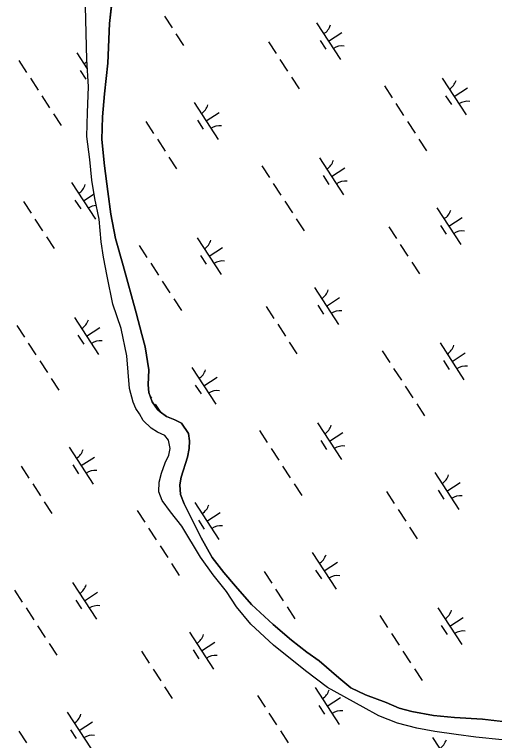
# Model space of a CAD drawing. Extents: x 3953924 to 3974542, y 193747 to 216192.
# Drawn here: x 3969823 to 3970369, y 200566 to 201392 of the extents above; entities that cross this region are included whole.
import ezdxf

# ---------------------------------------------------------------- set-up
doc = ezdxf.new("R2010")
doc.units = 0
doc.layers.add('V-TOPO-SHOR', color=7, linetype='Continuous')
doc.layers.add('V-WETL-SWMP', color=7, linetype='Continuous')

msp = doc.modelspace()

# ---------------------------------------------------------------- linework, layer by layer
at = {"layer": 'V-TOPO-SHOR'}
for points in [[(3970412.71, 200583.66), (3970355.06, 200590.59), (3970323.34, 200592.23), (3970299.23, 200594.63), (3970274.48, 200599.36), (3970260.31, 200603.15), (3970245.51, 200609.28), (3970221.84, 200618.14), (3970205.24, 200625.99), (3970191.49, 200637.41), (3970169.35, 200656.87), (3970155.06, 200666.53), (3970137.73, 200680.22), (3970116.81, 200697.95), (3970092.24, 200720.87), (3970074.18, 200741.59), (3970060.93, 200757.14), (3970047.63, 200774.44), (3970034.82, 200796.46), (3970024.99, 200816.18), (3970015.77, 200835.34), (3970011.43, 200845.81), (3970010.6, 200856.93), (3970012.16, 200865.77), (3970019.29, 200888.23), (3970021.41, 200898.25), (3970021.8, 200907.06), (3970020.45, 200915.24), (3970012.56, 200926.8), (3970004.85, 200930.74), (3969995.37, 200934.63), (3969988.22, 200939.75), (3969985.22, 200942.62), (3969979.16, 200951.29), (3969975.41, 200961.76), (3969974.63, 200970.55), (3969975.42, 200987.58), (3969971.31, 201013.89), (3969967.48, 201027.89), (3969961.07, 201052.39), (3969946.38, 201106.04), (3969937.48, 201136.94), (3969932.18, 201164.4), (3969928.67, 201190.14), (3969925.09, 201219.39), (3969922.08, 201249.25), (3969922.68, 201275.08), (3969925.02, 201301.53), (3969928.95, 201336.24), (3969930.88, 201381.46), (3969934.27, 201413.22)], [(3970377.29, 200567.03), (3970347.3, 200569.88), (3970324.94, 200572.91), (3970300.81, 200576.48), (3970280.19, 200580.13), (3970258.35, 200586.1), (3970237.04, 200594.42), (3970219.23, 200604), (3970178.83, 200626.57), (3970153.77, 200645.38), (3970117.33, 200674.49), (3970091.56, 200698.56), (3970075.29, 200718.15), (3970063.75, 200735.49), (3970048.66, 200754.52), (3970034.13, 200774.73), (3970012.81, 200810.05), (3970000.13, 200826.2), (3969990.46, 200838.89), (3969986.72, 200848.78), (3969987.06, 200859.93), (3969989.77, 200869.97), (3969994.2, 200881.8), (3969998.11, 200890.69), (3969999.7, 200898.35), (3969997.73, 200907.7), (3969993.51, 200912.88), (3969985.21, 200916.8), (3969978.07, 200921.34), (3969969.07, 200929.94), (3969964.8, 200937.47), (3969960.55, 200943.83), (3969957.46, 200950.8), (3969953.59, 200966.56), (3969950.43, 201003.45), (3969943.87, 201034.4), (3969934.45, 201062.36), (3969927.88, 201093.9), (3969923.88, 201115.52), (3969921.14, 201133.06), (3969918.81, 201158.82), (3969914.18, 201182.19), (3969910.78, 201203.23), (3969908.5, 201226.65), (3969904.98, 201252.98), (3969905.55, 201279.98), (3969906.66, 201309.34), (3969904.8, 201340.39), (3969903.46, 201400.8)]]:
    msp.add_lwpolyline(points, dxfattribs=at)
at = {"layer": 'V-WETL-SWMP'}
for p, q in [((3969934.27, 201413.22), (3969930.87, 201381.46)), ((3969904.8, 201340.39), (3969903.46, 201400.8)), ((3969993.23, 201389.63), (3970001.96, 201376.22)), ((3969930.87, 201381.46), (3969928.95, 201336.24)), ((3970166.29, 201382.18), (3970193.56, 201340.27)), ((3970006.32, 201369.52), (3970015.05, 201356.11)), ((3970179.92, 201361.22), (3970195.01, 201371.04)), ((3970170.19, 201362.04), (3970176.73, 201351.99)), ((3970111.53, 201360.5), (3970120.26, 201347.09)), ((3969893.46, 201348.05), (3969905.44, 201329.64)), ((3969827.64, 201339.12), (3969836.37, 201325.71)), ((3969906.66, 201309.34), (3969904.8, 201340.39)), ((3969928.95, 201336.24), (3969925.02, 201301.53)), ((3970124.62, 201340.39), (3970133.35, 201326.98)), ((3969897.36, 201327.92), (3969903.91, 201317.86)), ((3970137.72, 201320.27), (3970146.45, 201306.86)), ((3969840.73, 201319), (3969849.46, 201305.59)), ((3970309.18, 201319.22), (3970336.45, 201277.31)), ((3969905.55, 201279.98), (3969906.66, 201309.34)), ((3970243.36, 201310.29), (3970252.09, 201296.88)), ((3970322.82, 201298.27), (3970337.9, 201308.09)), ((3969853.83, 201298.89), (3969862.56, 201285.48)), ((3969925.02, 201301.53), (3969922.68, 201275.08)), ((3970313.08, 201299.09), (3970319.62, 201289.03)), ((3970026.88, 201291.43), (3970054.16, 201249.53)), ((3970256.45, 201290.17), (3970265.18, 201276.76)), ((3969866.92, 201278.77), (3969875.65, 201265.37)), ((3969904.98, 201252.98), (3969905.55, 201279.98)), ((3970040.52, 201270.48), (3970055.61, 201280.3)), ((3969922.68, 201275.08), (3969922.08, 201249.25)), ((3970030.78, 201271.3), (3970037.33, 201261.24)), ((3970269.54, 201270.06), (3970278.27, 201256.65)), ((3969972.13, 201269.75), (3969980.85, 201256.35)), ((3969908.5, 201226.65), (3969904.98, 201252.98)), ((3969922.08, 201249.25), (3969925.09, 201219.39)), ((3969985.22, 201249.64), (3969993.95, 201236.23)), ((3970282.64, 201249.94), (3970291.36, 201236.53)), ((3969998.31, 201229.53), (3970007.04, 201216.12)), ((3969910.78, 201203.23), (3969908.5, 201226.65)), ((3970169.77, 201228.47), (3970197.05, 201186.57)), ((3969925.09, 201219.39), (3969928.67, 201190.14)), ((3970103.95, 201219.54), (3970112.68, 201206.13)), ((3970183.41, 201207.52), (3970198.5, 201217.34)), ((3970173.67, 201208.34), (3970180.22, 201198.28)), ((3969887.48, 201200.69), (3969914.75, 201158.78)), ((3969914.18, 201182.19), (3969910.78, 201203.23)), ((3970117.05, 201199.43), (3970125.77, 201186.02)), ((3969901.12, 201179.74), (3969913.3, 201187.66)), ((3969928.67, 201190.14), (3969932.18, 201164.4)), ((3969891.38, 201180.56), (3969897.92, 201170.5)), ((3969918.81, 201158.82), (3969914.18, 201182.19)), ((3970130.14, 201179.31), (3970138.87, 201165.9)), ((3969832.72, 201179.01), (3969841.45, 201165.6)), ((3970303.19, 201171.86), (3970330.47, 201129.95)), ((3969932.18, 201164.4), (3969937.48, 201136.94)), ((3969845.81, 201158.9), (3969854.54, 201145.49)), ((3969921.14, 201133.06), (3969918.81, 201158.82)), ((3970143.23, 201159.2), (3970151.96, 201145.79)), ((3970316.83, 201150.91), (3970331.92, 201160.72)), ((3970248.44, 201150.18), (3970257.17, 201136.77)), ((3970307.09, 201151.72), (3970313.64, 201141.67)), ((3969858.91, 201138.78), (3969867.64, 201125.37)), ((3969923.88, 201115.52), (3969921.14, 201133.06)), ((3969937.48, 201136.94), (3969946.38, 201106.04)), ((3970030.37, 201137.73), (3970057.64, 201095.82)), ((3970261.53, 201130.07), (3970270.26, 201116.66)), ((3969964.55, 201128.8), (3969973.28, 201115.39)), ((3970044.01, 201116.78), (3970059.09, 201126.6)), ((3969927.88, 201093.9), (3969923.88, 201115.52)), ((3970034.27, 201117.6), (3970040.81, 201107.54)), ((3969946.38, 201106.04), (3969961.07, 201052.39)), ((3969977.64, 201108.68), (3969986.37, 201095.27)), ((3970274.62, 201109.95), (3970283.35, 201096.54)), ((3969934.45, 201062.36), (3969927.88, 201093.9)), ((3969990.73, 201088.57), (3969999.46, 201075.16)), ((3970163.79, 201081.11), (3970191.07, 201039.21)), ((3970003.83, 201068.45), (3970012.56, 201055.05)), ((3970177.43, 201060.16), (3970192.51, 201069.98)), ((3969943.87, 201034.4), (3969934.45, 201062.36)), ((3970109.03, 201059.43), (3970117.76, 201046.03)), ((3970167.69, 201060.98), (3970174.23, 201050.92)), ((3969961.07, 201052.39), (3969967.48, 201027.89)), ((3969890.96, 201046.98), (3969918.24, 201005.08)), ((3970122.13, 201039.32), (3970130.85, 201025.91)), ((3969825.14, 201038.05), (3969833.87, 201024.64)), ((3969904.6, 201026.03), (3969919.69, 201035.85)), ((3969950.43, 201003.45), (3969943.87, 201034.4)), ((3969894.86, 201026.85), (3969901.41, 201016.79)), ((3969967.48, 201027.89), (3969971.31, 201013.89)), ((3969838.24, 201017.94), (3969846.96, 201004.53)), ((3970135.22, 201019.21), (3970143.95, 201005.8)), ((3970306.68, 201018.15), (3970333.96, 200976.25)), ((3969971.31, 201013.89), (3969975.42, 200987.58)), ((3970240.86, 201009.22), (3970249.59, 200995.81)), ((3970320.32, 200997.2), (3970335.4, 201007.02)), ((3969851.33, 200997.82), (3969860.06, 200984.41)), ((3969953.59, 200966.56), (3969950.43, 201003.45)), ((3970310.58, 200998.02), (3970317.12, 200987.96)), ((3970024.38, 200990.37), (3970051.66, 200948.46)), ((3969975.42, 200987.58), (3969974.62, 200970.55)), ((3970253.95, 200989.11), (3970262.68, 200975.7)), ((3969864.42, 200977.71), (3969873.15, 200964.3)), ((3970038.02, 200969.42), (3970053.11, 200979.24)), ((3969957.46, 200950.8), (3969953.59, 200966.56)), ((3969974.62, 200970.55), (3969975.41, 200961.77)), ((3970028.28, 200970.24), (3970034.83, 200960.18)), ((3970267.04, 200968.99), (3970275.77, 200955.58)), ((3969975.41, 200961.77), (3969979.16, 200951.29)), ((3969976.96, 200957.42), (3969978.36, 200955.28)), ((3969960.55, 200943.83), (3969957.46, 200950.8)), ((3969979.16, 200951.29), (3969985.22, 200942.62)), ((3969982.72, 200948.58), (3969988.68, 200939.42)), ((3970280.14, 200948.88), (3970288.87, 200935.47)), ((3969964.8, 200937.47), (3969960.55, 200943.83)), ((3969985.22, 200942.62), (3969988.22, 200939.75)), ((3969969.07, 200929.94), (3969964.8, 200937.47)), ((3969988.22, 200939.75), (3969995.37, 200934.63)), ((3969995.37, 200934.63), (3970004.85, 200930.74)), ((3969978.07, 200921.34), (3969969.07, 200929.94)), ((3970004.85, 200930.74), (3970012.56, 200926.8)), ((3970012.56, 200926.8), (3970020.45, 200915.24)), ((3970167.27, 200927.41), (3970194.55, 200885.5)), ((3969985.21, 200916.8), (3969978.07, 200921.34)), ((3969993.51, 200912.88), (3969985.21, 200916.8)), ((3970020.45, 200915.24), (3970021.8, 200907.06)), ((3970101.45, 200918.48), (3970110.18, 200905.07)), ((3970180.91, 200906.46), (3970196, 200916.28)), ((3969997.73, 200907.7), (3969993.51, 200912.88)), ((3969999.7, 200898.35), (3969997.73, 200907.7)), ((3970021.8, 200907.06), (3970021.41, 200898.25)), ((3970171.17, 200907.28), (3970177.72, 200897.22)), ((3969884.98, 200899.62), (3969912.26, 200857.72)), ((3969994.2, 200881.8), (3969998.11, 200890.69)), ((3969998.11, 200890.69), (3969999.7, 200898.35)), ((3970021.41, 200898.25), (3970019.29, 200888.23)), ((3970114.55, 200898.36), (3970123.28, 200884.95)), ((3969898.62, 200878.67), (3969913.7, 200888.49)), ((3970019.29, 200888.23), (3970012.16, 200865.77)), ((3969830.22, 200877.95), (3969838.95, 200864.54)), ((3969888.88, 200879.49), (3969895.43, 200869.43)), ((3969989.77, 200869.97), (3969994.2, 200881.8)), ((3970127.64, 200878.25), (3970136.37, 200864.84)), ((3969987.06, 200859.93), (3969989.77, 200869.97)), ((3970012.16, 200865.77), (3970010.59, 200856.94)), ((3970300.7, 200870.79), (3970327.97, 200828.89)), ((3969843.32, 200857.83), (3969852.05, 200844.42)), ((3969986.72, 200848.78), (3969987.06, 200859.93)), ((3970140.73, 200858.13), (3970149.46, 200844.73)), ((3970314.33, 200849.84), (3970329.42, 200859.66)), ((3970010.59, 200856.94), (3970011.43, 200845.81)), ((3970245.94, 200849.11), (3970254.67, 200835.71)), ((3970304.59, 200850.66), (3970311.14, 200840.6)), ((3969990.46, 200838.89), (3969986.72, 200848.78)), ((3970011.43, 200845.81), (3970015.77, 200835.34)), ((3969856.41, 200837.72), (3969865.14, 200824.31)), ((3970000.13, 200826.19), (3969990.46, 200838.89)), ((3970015.77, 200835.34), (3970025, 200816.18)), ((3970027.87, 200836.66), (3970055.15, 200794.76)), ((3969962.05, 200827.73), (3969970.78, 200814.32)), ((3970012.81, 200810.05), (3970000.13, 200826.19)), ((3970041.51, 200815.71), (3970056.59, 200825.53)), ((3970259.03, 200829), (3970267.76, 200815.59)), ((3970025, 200816.18), (3970034.82, 200796.46)), ((3970031.77, 200816.53), (3970038.32, 200806.47)), ((3970034.13, 200774.73), (3970012.81, 200810.05)), ((3970272.13, 200808.89), (3970280.85, 200795.48)), ((3969975.14, 200807.62), (3969983.87, 200794.21)), ((3970034.82, 200796.46), (3970047.63, 200774.44)), ((3969988.24, 200787.5), (3969996.96, 200774.09)), ((3970161.29, 200780.05), (3970188.57, 200738.14)), ((3970001.33, 200767.39), (3970010.06, 200753.98)), ((3970048.66, 200754.52), (3970034.13, 200774.73)), ((3970047.63, 200774.44), (3970060.92, 200757.14)), ((3970174.93, 200759.1), (3970190.01, 200768.92)), ((3970106.54, 200758.37), (3970115.26, 200744.96)), ((3970165.19, 200759.92), (3970171.74, 200749.86)), ((3970063.75, 200735.49), (3970048.66, 200754.52)), ((3970060.92, 200757.14), (3970074.18, 200741.59)), ((3969888.47, 200745.92), (3969915.74, 200704.02)), ((3969822.65, 200736.99), (3969831.37, 200723.58)), ((3969902.1, 200724.97), (3969917.19, 200734.79)), ((3970075.29, 200718.15), (3970063.75, 200735.49)), ((3970074.18, 200741.59), (3970092.24, 200720.87)), ((3970119.63, 200738.26), (3970128.36, 200724.85)), ((3969892.36, 200725.79), (3969898.91, 200715.73)), ((3970091.56, 200698.56), (3970075.29, 200718.15)), ((3970092.24, 200720.87), (3970116.81, 200697.95)), ((3970132.72, 200718.14), (3970141.45, 200704.73)), ((3970304.18, 200717.09), (3970331.46, 200675.18)), ((3969835.74, 200716.87), (3969844.47, 200703.46)), ((3970238.36, 200708.16), (3970247.09, 200694.75)), ((3970317.82, 200696.14), (3970332.91, 200705.96)), ((3969848.83, 200696.76), (3969857.56, 200683.35)), ((3970117.33, 200674.49), (3970091.56, 200698.56)), ((3970116.81, 200697.95), (3970137.73, 200680.22)), ((3970308.08, 200696.96), (3970314.63, 200686.9)), ((3970021.89, 200689.3), (3970049.16, 200647.4)), ((3970251.45, 200688.04), (3970260.18, 200674.63)), ((3969861.92, 200676.65), (3969870.65, 200663.24)), ((3970035.53, 200668.35), (3970050.61, 200678.17)), ((3970137.73, 200680.22), (3970155.05, 200666.53)), ((3969967.13, 200667.63), (3969975.86, 200654.22)), ((3970025.79, 200669.17), (3970032.33, 200659.11)), ((3970153.76, 200645.38), (3970117.33, 200674.49)), ((3970264.55, 200667.93), (3970273.28, 200654.52)), ((3970155.05, 200666.53), (3970169.35, 200656.87)), ((3970169.35, 200656.87), (3970191.49, 200637.42)), ((3969980.22, 200647.51), (3969988.95, 200634.1)), ((3970178.83, 200626.57), (3970153.76, 200645.38)), ((3970277.64, 200647.81), (3970286.37, 200634.41)), ((3970191.49, 200637.42), (3970205.24, 200625.99)), ((3969993.32, 200627.4), (3970002.05, 200613.99)), ((3970164.78, 200626.34), (3970192.05, 200584.44)), ((3970219.22, 200604), (3970178.83, 200626.57)), ((3970205.24, 200625.99), (3970221.84, 200618.14)), ((3970221.84, 200618.14), (3970245.51, 200609.28)), ((3970098.96, 200617.41), (3970107.69, 200604)), ((3970178.42, 200605.39), (3970193.5, 200615.21)), ((3970168.68, 200606.21), (3970175.22, 200596.15)), ((3970237.04, 200594.42), (3970219.22, 200604)), ((3970245.51, 200609.28), (3970260.31, 200603.15)), ((3970260.31, 200603.15), (3970274.48, 200599.36)), ((3969882.48, 200598.56), (3969909.76, 200556.65)), ((3970112.05, 200597.3), (3970120.78, 200583.89)), ((3970258.35, 200586.1), (3970237.04, 200594.42)), ((3970274.48, 200599.36), (3970299.23, 200594.63)), ((3970299.23, 200594.63), (3970323.34, 200592.23)), ((3969896.12, 200577.61), (3969911.21, 200587.43)), ((3970280.19, 200580.13), (3970258.35, 200586.1)), ((3970323.34, 200592.23), (3970355.06, 200590.59)), ((3970355.06, 200590.59), (3970412.71, 200583.66)), ((3969827.73, 200576.88), (3969836.46, 200563.47)), ((3969886.38, 200578.43), (3969892.93, 200568.37)), ((3970125.14, 200577.18), (3970133.87, 200563.77)), ((3970300.8, 200576.48), (3970280.19, 200580.13)), ((3970298.2, 200569.73), (3970325.47, 200527.82)), ((3970324.94, 200572.91), (3970300.8, 200576.48)), ((3970347.3, 200569.88), (3970324.94, 200572.91)), ((3970377.29, 200567.03), (3970347.3, 200569.88))]:
    msp.add_line(p, q, dxfattribs=at)
for centre, start, end in [((3970165.06, 201384.5), 302.29009, 343.83375), ((3970195.19, 201338.21), 82.29009, 123.83375), ((3969892.23, 201350.37), 302.29009, 316.11826), ((3970307.95, 201321.54), 302.29009, 343.83375), ((3970025.65, 201293.76), 302.29009, 343.83375), ((3970338.08, 201275.25), 82.29009, 123.83375), ((3970055.79, 201247.46), 82.29009, 123.83375), ((3970168.54, 201230.8), 302.29009, 343.83375), ((3969886.25, 201203.01), 302.29009, 343.83375), ((3970198.68, 201184.5), 82.29009, 123.83375), ((3969916.38, 201156.72), 92.10082, 123.83375), ((3970301.96, 201174.18), 302.29009, 343.83375), ((3970332.1, 201127.89), 82.29009, 123.83375), ((3970029.14, 201140.06), 302.29009, 343.83375), ((3970059.27, 201093.76), 82.29009, 123.83375), ((3970162.56, 201083.44), 302.29009, 343.83375), ((3970192.69, 201037.14), 82.29009, 123.83375), ((3969889.73, 201049.31), 302.29009, 343.83375), ((3969919.87, 201003.01), 82.29009, 123.83375), ((3970305.45, 201020.48), 302.29009, 343.83375), ((3970335.59, 200974.18), 82.29009, 123.83375), ((3970023.15, 200992.69), 302.29009, 343.83375), ((3970053.29, 200946.4), 82.29009, 123.83375), ((3970166.04, 200929.74), 302.29009, 343.83375), ((3970196.18, 200883.44), 82.29009, 123.83375), ((3969883.75, 200901.95), 302.29009, 343.83375), ((3969913.89, 200855.65), 82.29009, 123.83375), ((3970299.46, 200873.12), 302.29009, 343.83375), ((3970329.6, 200826.82), 82.29009, 123.83375), ((3970026.64, 200838.99), 302.29009, 343.83375), ((3970056.78, 200792.69), 82.29009, 123.83375), ((3970160.06, 200782.37), 302.29009, 343.83375), ((3970190.2, 200736.08), 82.29009, 123.83375), ((3969887.23, 200748.25), 302.29009, 343.83375), ((3969917.37, 200701.95), 82.29009, 123.83375), ((3970302.95, 200719.42), 302.29009, 343.83375), ((3970020.66, 200691.63), 302.29009, 343.83375), ((3970333.09, 200673.12), 82.29009, 123.83375), ((3970050.79, 200645.33), 82.29009, 123.83375), ((3970163.55, 200628.67), 302.29009, 343.83375), ((3969881.25, 200600.89), 302.29009, 343.83375), ((3970193.68, 200582.37), 82.29009, 123.83375), ((3969911.39, 200554.59), 82.29009, 123.83375), ((3970296.97, 200572.05), 302.29009, 343.83375)]:
    msp.add_arc(centre, 17.62, start, end, dxfattribs=at)

doc.saveas('drawing.dxf')
